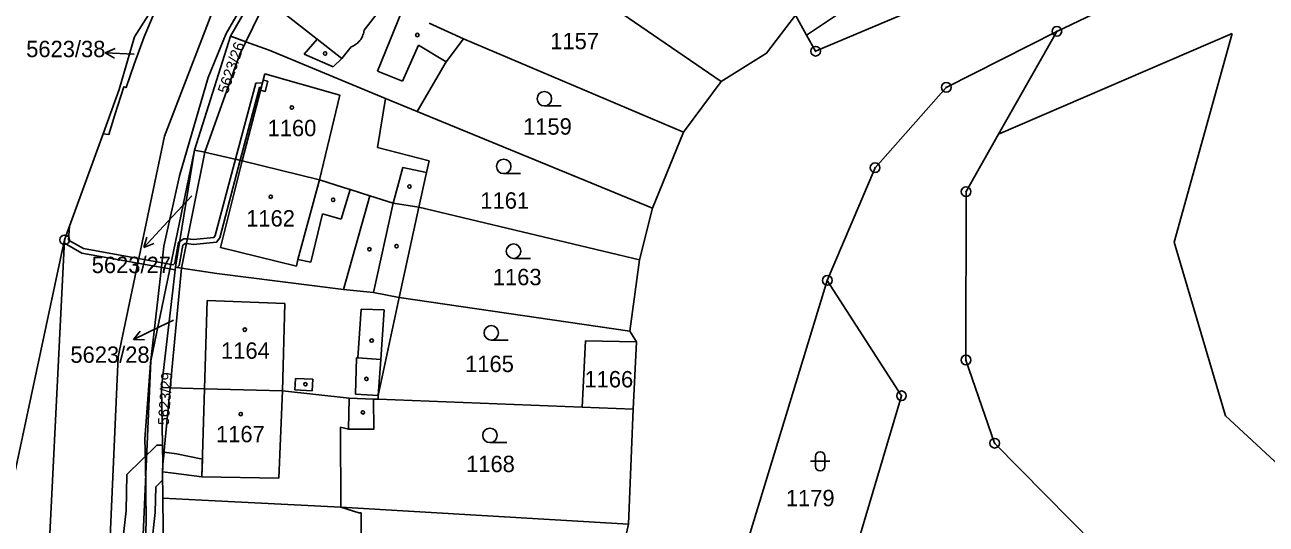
# Model space of a CAD drawing. Extents: x -644096 to -634268, y -1141430 to -1133463.
# Drawn here: x -638963.6 to -638834.8, y -1137378.3 to -1137326.5 of the extents above; entities that cross this region are included whole.
import ezdxf

# ---------------------------------------------------------------- set-up
doc = ezdxf.new("R2010")
doc.units = 0
for name, color, linetype in [('_CIVIL_CONSTRUCTION', 7, 'Continuous'), ('B_Hranice _3D', 7, 'Continuous'), ('M_Svah_Nasyp', 7, 'Continuous'), ('M_Svah_Zarez', 7, 'Continuous'), ('spodek_nasyp', 7, 'Continuous'), ('spodek_zarez', 7, 'Continuous'), ('svrsek_osa_sjezdy', 7, 'Continuous'), ('svrsek_osa_terminal_VRT', 7, 'Continuous'), ('svrsek_osa_VRT', 7, 'Continuous'), ('svrsek_popisy_VRT', 7, 'Continuous'), ('terminal_VRT', 7, 'Continuous')]:
    doc.layers.add(name, color=color, linetype=linetype)

msp = doc.modelspace()

# ---------------------------------------------------------------- linework, layer by layer
at = {"layer": '_CIVIL_CONSTRUCTION'}
for centre, radius in [((-638856.5, -1137327.2), 0.5), ((-638856.5, -1137327.2), 0.0303), ((-638881.53, -1137329.26), 0.5), ((-638881.53, -1137329.26), 0.0303), ((-638867.97, -1137333.01), 0.5), ((-638867.97, -1137333.01), 0.0303), ((-638875.36, -1137341.35), 0.5), ((-638875.36, -1137341.35), 0.0303), ((-638865.92, -1137343.83), 0.5), ((-638865.92, -1137343.83), 0.0303), ((-638959.46, -1137348.83), 0.5), ((-638959.46, -1137348.83), 0.0303), ((-638880.32, -1137353.04), 0.5), ((-638880.32, -1137353.04), 0.0303), ((-638865.93, -1137361.3), 0.5), ((-638865.93, -1137361.3), 0.0303), ((-638872.62, -1137365.01), 0.5), ((-638872.62, -1137365.01), 0.0303), ((-638862.96, -1137369.93), 0.5), ((-638862.96, -1137369.93), 0.0303)]:
    msp.add_circle(centre, radius, dxfattribs=at)
at = {"layer": 'B_Hranice _3D'}
for points in [[(-638902.61, -1137270.09), (-638942.97, -1137322.13), (-638949.11, -1137338.08), (-638953.89, -1137360.97), (-638956.07, -1137410.02), (-638953.41, -1137454.84), (-638948.77, -1137456.38), (-638949.2, -1137452.91), (-638950.15, -1137452.52), (-638952.67, -1137410), (-638950.51, -1137361.39), (-638945.99, -1137339.52), (-638942.26, -1137327.69), (-638935.56, -1137316.16), (-638928.08, -1137306.76), (-638912.43, -1137287.28), (-638900.83, -1137272.85), (-638896.73, -1137267.46), (-638892.99, -1137264.29), (-638877.57, -1137252.17), (-638900.56, -1137267.86)], [(-638934.12, -1137317.25), (-638935.56, -1137316.16), (-638942.26, -1137327.69), (-638940.66, -1137328.28), (-638938.45, -1137323.73)], [(-638939.63, -1137332.56), (-638941.73, -1137340.46), (-638941.24, -1137340.57), (-638939.24, -1137333.04), (-638939.06, -1137333.03), (-638939.14, -1137333.31), (-638938.65, -1137333.44), (-638938.38, -1137332.37), (-638938.86, -1137332.25), (-638938.94, -1137332.53)], [(-638941.73, -1137340.46), (-638943.83, -1137348.39), (-638943.97, -1137348.58), (-638946.1, -1137348.81), (-638946.72, -1137348.73), (-638947.08, -1137348.71), (-638947.53, -1137349), (-638947.96, -1137351.66), (-638947.77, -1137351.69), (-638947.56, -1137351.48), (-638947.2, -1137349.39), (-638946.94, -1137349.21), (-638946.82, -1137349.22), (-638946.1, -1137349.31), (-638943.69, -1137349.06), (-638943.37, -1137348.61), (-638941.24, -1137340.57)], [(-638959.48, -1137349.19), (-638957.67, -1137350.2), (-638947.99, -1137351.95), (-638947.96, -1137351.66), (-638947.53, -1137349), (-638947.66, -1137349.09), (-638948.02, -1137351.24), (-638948.19, -1137351.41), (-638957.5, -1137349.72), (-638959.07, -1137348.85), (-638958.94, -1137347.4), (-638959.46, -1137348.83)], [(-638945.16, -1137371.59), (-638947.86, -1137371.02), (-638949.14, -1137370.87), (-638949.26, -1137372.11), (-638949.29, -1137372.91), (-638948.18, -1137373.04), (-638945.21, -1137373.43)]]:
    msp.add_lwpolyline(points, close=True, dxfattribs=at)
for points in [[(-638902.89, -1137274.31), (-638904.12, -1137276.16), (-638905.95, -1137278.71), (-638907.41, -1137280.48), (-638915.79, -1137290.93), (-638917.11, -1137292.24), (-638922.62, -1137299.17), (-638930.14, -1137308.63), (-638934.81, -1137314.58), (-638939.66, -1137321.85), (-638941.3, -1137325.04), (-638942.71, -1137327.44), (-638944.56, -1137331.99), (-638947.53, -1137342.18), (-638949.16, -1137349.5), (-638949.74, -1137354.7), (-638950.55, -1137361.62), (-638951.13, -1137369.5), (-638951.06, -1137371.82), (-638950.99, -1137378.03), (-638951.34, -1137388.01)], [(-638945.99, -1137339.52), (-638942.26, -1137327.69), (-638935.56, -1137316.16), (-638928.08, -1137306.76), (-638912.43, -1137287.28), (-638910.16, -1137284.46), (-638908.28, -1137282.12), (-638902.31, -1137274.69), (-638902.89, -1137274.31)], [(-638949.25, -1137378.78), (-638949.28, -1137375.63), (-638949.28, -1137375.3), (-638949.3, -1137373.27), (-638949.29, -1137372.91), (-638949.26, -1137372.11), (-638949.29, -1137370.12), (-638949.4, -1137364.14), (-638947.96, -1137351.66), (-638945.99, -1137339.52)], [(-638950.46, -1137380.57), (-638950.06, -1137377.13), (-638950.01, -1137374.46), (-638949.3, -1137373.75), (-638949.3, -1137373.27), (-638949.26, -1137372.11), (-638949.29, -1137370.12), (-638949.9, -1137370.12), (-638952.99, -1137373.18), (-638953.06, -1137376.93), (-638953.44, -1137380.27)]]:
    msp.add_lwpolyline(points, dxfattribs=at)
at = {"layer": 'M_Svah_Nasyp'}
for p, q in [((-638928.38, -1137327.07), (-638925.84, -1137323.79)), ((-638936.39, -1137325.55), (-638933.26, -1137328)), ((-638924.44, -1137325.05), (-638926.98, -1137331.33)), ((-638933.26, -1137328), (-638934.59, -1137329.56)), ((-638930.7, -1137330.01), (-638933.26, -1137328)), ((-638930.7, -1137330.01), (-638929.74, -1137328.82)), ((-638924.41, -1137332.37), (-638922.75, -1137328.64)), ((-638922.75, -1137328.64), (-638919.88, -1137330.35)), ((-638934.59, -1137329.56), (-638931.59, -1137330.89)), ((-638931.59, -1137330.89), (-638930.7, -1137330.01)), ((-638926.98, -1137331.33), (-638924.41, -1137332.37)), ((-638938.7, -1137331.62), (-638941.03, -1137340.62)), ((-638930.9, -1137333.82), (-638938.7, -1137331.62)), ((-638933.03, -1137342.6), (-638930.9, -1137333.82)), ((-638941.03, -1137340.62), (-638943.28, -1137349.62)), ((-638925.36, -1137345.04), (-638924.37, -1137341.32)), ((-638924.37, -1137341.32), (-638921.92, -1137341.86)), ((-638935.25, -1137350.87), (-638933.03, -1137342.6)), ((-638930.78, -1137346.67), (-638929.83, -1137343.62)), ((-638930.52, -1137354), (-638927.78, -1137344.27)), ((-638927.4, -1137354.3), (-638925.36, -1137345.04)), ((-638933.9, -1137351.16), (-638932.69, -1137346.15)), ((-638932.69, -1137346.15), (-638930.78, -1137346.67)), ((-638943.28, -1137349.62), (-638935.39, -1137351.56)), ((-638935.39, -1137351.56), (-638935.25, -1137350.87)), ((-638935.25, -1137350.87), (-638933.9, -1137351.16)), ((-638944.67, -1137355.12), (-638944.94, -1137364.28)), ((-638936.61, -1137355.45), (-638944.67, -1137355.12)), ((-638936.86, -1137364.5), (-638936.61, -1137355.45)), ((-638928.69, -1137356.02), (-638929.02, -1137361.08)), ((-638926.3, -1137356.1), (-638928.69, -1137356.02)), ((-638926.65, -1137361.25), (-638926.3, -1137356.1)), ((-638929.18, -1137361.07), (-638929.27, -1137364.83)), ((-638929.02, -1137361.08), (-638929.18, -1137361.07)), ((-638929.02, -1137361.08), (-638926.65, -1137361.25)), ((-638926.91, -1137364.99), (-638926.65, -1137361.25)), ((-638935.56, -1137364.4), (-638935.49, -1137363.22)), ((-638935.49, -1137363.22), (-638933.69, -1137363.3)), ((-638933.69, -1137363.3), (-638933.76, -1137364.49)), ((-638945.21, -1137373.43), (-638944.94, -1137364.28)), ((-638936.86, -1137364.5), (-638937.22, -1137373.55)), ((-638933.76, -1137364.49), (-638935.56, -1137364.4)), ((-638929.27, -1137364.83), (-638926.91, -1137364.99)), ((-638930, -1137368.46), (-638929.95, -1137365.26)), ((-638937.22, -1137373.55), (-638945.21, -1137373.43))]:
    msp.add_line(p, q, dxfattribs=at)
msp.add_lwpolyline([(-638929.74, -1137328.82), (-638929.62, -1137328.77), (-638929.5, -1137328.71), (-638929.39, -1137328.65), (-638929.28, -1137328.58), (-638929.18, -1137328.5), (-638929.08, -1137328.42), (-638928.99, -1137328.33), (-638928.9, -1137328.24), (-638928.82, -1137328.14), (-638928.74, -1137328.03), (-638928.67, -1137327.92), (-638928.6, -1137327.81), (-638928.55, -1137327.69), (-638928.5, -1137327.57), (-638928.46, -1137327.45), (-638928.43, -1137327.32), (-638928.4, -1137327.2), (-638928.38, -1137327.07)], dxfattribs=at)
at = {"layer": 'M_Svah_Zarez'}
for centre in [(-638922.86, -1137327.58), (-638932.43, -1137329.5), (-638935.87, -1137335.1), (-638938.07, -1137344.36), (-638923.68, -1137343.3), (-638931.61, -1137344.68), (-638925.01, -1137349.49), (-638927.84, -1137349.81), (-638940.76, -1137358.15), (-638927.6, -1137359.29), (-638934.48, -1137363.81), (-638928.15, -1137363.26), (-638941.18, -1137366.91), (-638928.51, -1137366.73)]:
    msp.add_circle(centre, 0.175, dxfattribs=at)
at = {"layer": 'spodek_nasyp'}
msp.add_arc((-642050.26, -1145189.6), 8702.25, 63.41797, 71.234685, dxfattribs=at)
at = {"layer": 'spodek_zarez'}
msp.add_circle((-638683.07, -1137056.85), 1378.08, dxfattribs=at)
at = {"layer": 'svrsek_osa_sjezdy'}
for p, q in [((-638909.68, -1137334.94), (-638907.93, -1137334.94)), ((-638913.9, -1137341.96), (-638912.15, -1137341.96)), ((-638912.88, -1137350.76), (-638911.13, -1137350.76)), ((-638915.19, -1137359.23), (-638913.44, -1137359.23)), ((-638915.33, -1137369.87), (-638913.58, -1137369.87)), ((-638881.56, -1137371.31), (-638881.56, -1137372.31)), ((-638880.56, -1137372.31), (-638880.56, -1137371.31)), ((-638882.06, -1137371.81), (-638880.06, -1137371.81))]:
    msp.add_line(p, q, dxfattribs=at)
for centre in [(-638909.68, -1137334.19), (-638913.9, -1137341.21), (-638912.88, -1137350.01), (-638915.19, -1137358.48), (-638915.33, -1137369.12)]:
    msp.add_circle(centre, 0.75, dxfattribs=at)
for centre, start, end in [((-638881.06, -1137371.31), 0, 180), ((-638881.06, -1137372.31), 180, 359.9879)]:
    msp.add_arc(centre, 0.5, start, end, dxfattribs=at)
at = {"layer": 'svrsek_osa_terminal_VRT'}
msp.add_arc((-642050.26, -1145189.6), 8802.25, 41.413152, 75.317049, dxfattribs=at)
at = {"layer": 'svrsek_popisy_VRT'}
for p, q in [((-638955.26, -1137329.42), (-638954.23, -1137328.98)), ((-638952.26, -1137329.58), (-638955.26, -1137329.42)), ((-638955.26, -1137329.42), (-638954.28, -1137329.98)), ((-638946.25, -1137344.25), (-638949.2, -1137347.42)), ((-638949.2, -1137347.42), (-638951.25, -1137349.61)), ((-638951.25, -1137349.61), (-638950.93, -1137348.54)), ((-638951.25, -1137349.61), (-638950.2, -1137349.22)), ((-638948.18, -1137357.18), (-638949.6, -1137357.86)), ((-638949.6, -1137357.86), (-638952.3, -1137359.18)), ((-638952.3, -1137359.18), (-638951.62, -1137358.29)), ((-638952.3, -1137359.18), (-638951.18, -1137359.19))]:
    msp.add_line(p, q, dxfattribs=at)
at = {"layer": 'terminal_VRT'}
for p, q in [((-638942.26, -1137327.69), (-638935.56, -1137316.16)), ((-638913.39, -1137317.28), (-638891.32, -1137332.42)), ((-638938.45, -1137323.73), (-638940.66, -1137328.28)), ((-638883.61, -1137325.53), (-638882.47, -1137327.61)), ((-638921.62, -1137326.35), (-638918.08, -1137327.98)), ((-638856.5, -1137327.2), (-638862.55, -1137337.88)), ((-638838.3, -1137327.43), (-638862.55, -1137337.88)), ((-638945.99, -1137339.52), (-638942.26, -1137327.69)), ((-638918.08, -1137327.98), (-638895.25, -1137337.67)), ((-638895.25, -1137337.67), (-638891.32, -1137332.42)), ((-638943.32, -1137335.26), (-638944.92, -1137339.75)), ((-638922.89, -1137335.52), (-638926.18, -1137334.16)), ((-638922.89, -1137335.52), (-638898.45, -1137345.55)), ((-638959.46, -1137348.83), (-638955.46, -1137337.82)), ((-638898.45, -1137345.55), (-638895.25, -1137337.67)), ((-638862.55, -1137337.88), (-638865.92, -1137343.83)), ((-638947.96, -1137351.66), (-638945.99, -1137339.52)), ((-638944.92, -1137339.75), (-638947.33, -1137351.76)), ((-638945.99, -1137339.52), (-638944.92, -1137339.75)), ((-638922.7, -1137345.44), (-638924.74, -1137354.81)), ((-638922.7, -1137345.44), (-638899.81, -1137350.92)), ((-638899.81, -1137350.92), (-638898.45, -1137345.55)), ((-638949.4, -1137364.14), (-638947.96, -1137351.66)), ((-638947.33, -1137351.76), (-638948.51, -1137364.17)), ((-638947.96, -1137351.66), (-638947.33, -1137351.76)), ((-638947.33, -1137351.76), (-638943.66, -1137352.33)), ((-638900.82, -1137358.32), (-638899.81, -1137350.92)), ((-638880.32, -1137353.04), (-638894.3, -1137398.78)), ((-638926.91, -1137364.99), (-638924.74, -1137354.81)), ((-638924.74, -1137354.81), (-638900.82, -1137358.32)), ((-638900.82, -1137358.32), (-638900.12, -1137359.43)), ((-638900.45, -1137366.4), (-638900.12, -1137359.43)), ((-638949.26, -1137372.11), (-638949.4, -1137364.14)), ((-638949.4, -1137364.14), (-638948.51, -1137364.17)), ((-638948.51, -1137364.17), (-638949.26, -1137372.11)), ((-638948.51, -1137364.17), (-638944.94, -1137364.28)), ((-638926.94, -1137365.37), (-638927.4, -1137365.35)), ((-638926.94, -1137365.37), (-638926.91, -1137364.99)), ((-638905.77, -1137366.19), (-638926.94, -1137365.37)), ((-638905.77, -1137366.19), (-638900.45, -1137366.4)), ((-638900.95, -1137378.32), (-638900.45, -1137366.4)), ((-638930.8, -1137376.58), (-638900.95, -1137378.32)), ((-638904.5, -1137394), (-638900.95, -1137378.32))]:
    msp.add_line(p, q, dxfattribs=at)
for points in [[(-638882.47, -1137327.61), (-638881.53, -1137329.26), (-638858.07, -1137319.34), (-638832.46, -1137306.59), (-638817.43, -1137296.45), (-638796.8, -1137282.88), (-638775.69, -1137273.48)], [(-638882.47, -1137327.61), (-638871.9, -1137320.52), (-638860.89, -1137314.76), (-638847.43, -1137303.43), (-638821.75, -1137279.88), (-638800.48, -1137277.35), (-638782.88, -1137273.55)], [(-638856.5, -1137327.2), (-638833.61, -1137316.27), (-638812.63, -1137303.39), (-638793.44, -1137288.48), (-638784.11, -1137284.43), (-638773.82, -1137281.7), (-638742.05, -1137275.55), (-638723.07, -1137276.98), (-638694.2, -1137282.51), (-638664.6, -1137281.53)], [(-638955.46, -1137337.82), (-638953.79, -1137333.23), (-638952.2, -1137327.76), (-638949.22, -1137323.08)], [(-638955.46, -1137337.82), (-638954.86, -1137337.89), (-638954.26, -1137335.87), (-638953.33, -1137332.95), (-638953.09, -1137333.04), (-638952.26, -1137330.62), (-638951.2, -1137327.77), (-638949.22, -1137323.08)], [(-638891.32, -1137332.42), (-638886.62, -1137329.47), (-638883.61, -1137325.53)], [(-638856.5, -1137327.2), (-638867.97, -1137333.01), (-638875.36, -1137341.35), (-638880.32, -1137353.04)], [(-638746.47, -1137338.24), (-638750.61, -1137349.97), (-638759.06, -1137361.78), (-638787.42, -1137379.24), (-638805.51, -1137382.89), (-638824.68, -1137380.33), (-638839, -1137367.09), (-638844.33, -1137349.08), (-638838.3, -1137327.43)], [(-638940.66, -1137328.28), (-638941.29, -1137329.57), (-638943.32, -1137335.26)], [(-638942.26, -1137327.69), (-638941.82, -1137327.85), (-638940.66, -1137328.28)], [(-638940.66, -1137328.28), (-638938.24, -1137329.15), (-638926.18, -1137334.16)], [(-638918.08, -1137327.98), (-638919.88, -1137330.35), (-638922.89, -1137335.52)], [(-638926.18, -1137334.16), (-638926.99, -1137339.25), (-638921.65, -1137340.64)], [(-638944.92, -1137339.75), (-638944.48, -1137339.85), (-638941.03, -1137340.62)], [(-638941.03, -1137340.62), (-638933.03, -1137342.6), (-638930.52, -1137343.4), (-638929.83, -1137343.62), (-638927.78, -1137344.27), (-638925.36, -1137345.04), (-638922.7, -1137345.44)], [(-638921.65, -1137340.64), (-638921.92, -1137341.86), (-638922.7, -1137345.44)], [(-638865.92, -1137343.83), (-638865.93, -1137361.3), (-638862.96, -1137369.93), (-638849.86, -1137383.22), (-638823.58, -1137399.78), (-638800.52, -1137414.14)], [(-638975.85, -1137480.6), (-638975.92, -1137479.43), (-638976.06, -1137477.3), (-638976.27, -1137473.8), (-638976.42, -1137471.49), (-638978.5, -1137437.89), (-638959.46, -1137348.83)], [(-638960.65, -1137460.87), (-638960.66, -1137455.69), (-638961.52, -1137455.71), (-638961.55, -1137454.12), (-638961.81, -1137437.84), (-638961.57, -1137391.16), (-638959.46, -1137348.83)], [(-638943.66, -1137352.33), (-638930.52, -1137354), (-638927.4, -1137354.3), (-638924.74, -1137354.81)], [(-638877.08, -1137380.04), (-638872.62, -1137365.01), (-638880.32, -1137353.04)], [(-638900.12, -1137359.43), (-638905.42, -1137359.31), (-638905.77, -1137366.19)], [(-638944.94, -1137364.28), (-638936.86, -1137364.5), (-638929.95, -1137365.26), (-638927.4, -1137365.35)], [(-638927.4, -1137365.35), (-638927.39, -1137368.48), (-638930, -1137368.46), (-638930.83, -1137368.28), (-638930.8, -1137376.58)], [(-638949.26, -1137372.11), (-638949.3, -1137373.27), (-638949.28, -1137375.3), (-638949.28, -1137375.63)], [(-638949.28, -1137375.63), (-638949.25, -1137378.78), (-638949.23, -1137380.09), (-638949.14, -1137388.84), (-638949.14, -1137388.94)], [(-638949.28, -1137375.63), (-638945.24, -1137375.84), (-638930.8, -1137376.58)], [(-638929.63, -1137391.11), (-638929.35, -1137386.9), (-638928.62, -1137386.91), (-638928.62, -1137386.72), (-638928.64, -1137383.88), (-638928.65, -1137382.89), (-638928.69, -1137377.17), (-638928.92, -1137377.17), (-638930.8, -1137376.58)]]:
    msp.add_lwpolyline(points, dxfattribs=at)

# ---------------------------------------------------------------- texts
at = {"layer": 'svrsek_osa_VRT'}
for s, p in [('1157', (-638909.07, -1137329.06)), ('5623/38', (-638963.45, -1137329.88)), ('1160', (-638938.4, -1137338.08)), ('1159', (-638911.89, -1137337.92)), ('1161', (-638916.32, -1137345.6)), ('1162', (-638940.62, -1137347.45)), ('5623/27', (-638956.65, -1137352.28)), ('1163', (-638915.03, -1137353.54)), ('5623/28', (-638958.86, -1137361.59)), ('1164', (-638943.23, -1137361.17)), ('1165', (-638917.9, -1137362.55)), ('1166', (-638905.52, -1137364.14)), ('1167', (-638943.75, -1137369.83)), ('1168', (-638917.8, -1137372.93)), ('1179', (-638884.62, -1137376.47))]:
    msp.add_text(s, height=1.7, dxfattribs=at).set_placement(p)
for s, rotation, p in [('5623/26', 71, (-638942.54, -1137333.76)), ('5623/29', 86, (-638948.66, -1137368.11))]:
    msp.add_text(s, height=1.14, rotation=rotation, dxfattribs=at).set_placement(p)

doc.saveas('drawing.dxf')
